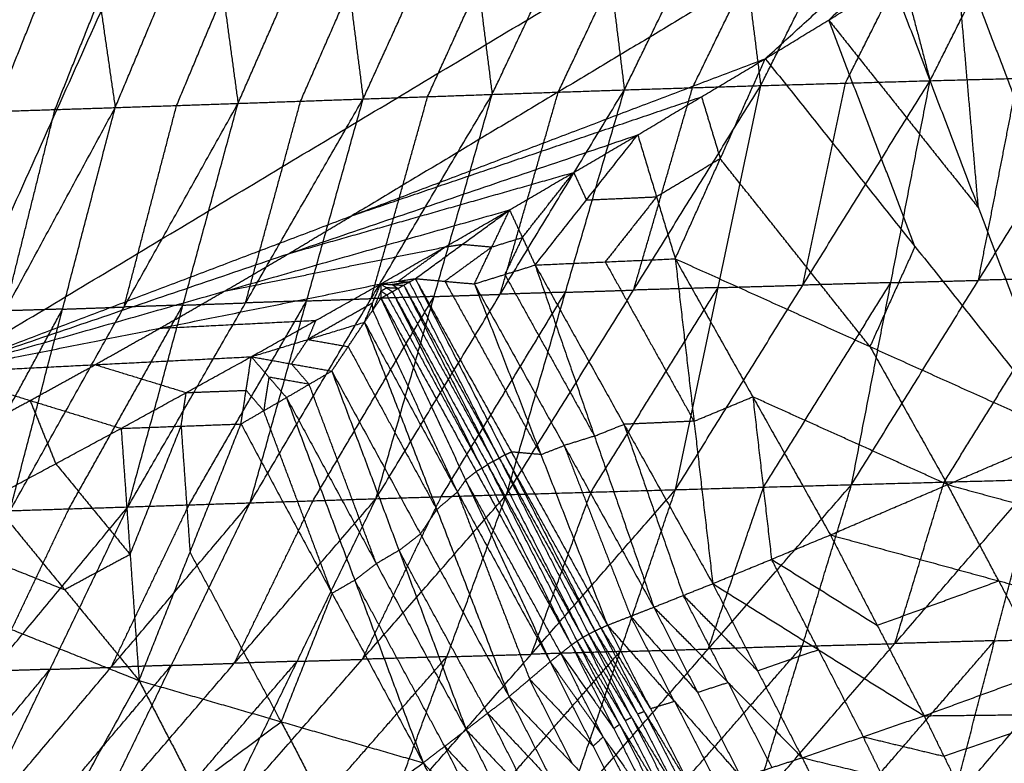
# Model space of a CAD drawing. Header units: millimetres. Extents: x -106 to 110, y -96 to 120.
# Tile 510 of 656: x 49.41 to 55.28, y -78.52 to -74.09. Entities that reach past the tile are written whole.
import ezdxf

# ---------------------------------------------------------------- set-up
doc = ezdxf.new("R2010")
doc.units = ezdxf.units.MM
doc.header["$MEASUREMENT"] = 0
doc.layers.add('Default', color=7, linetype='Continuous', true_color=0x000000)

msp = doc.modelspace()

# ---------------------------------------------------------------- linework, layer by layer
at = {"layer": 'Default'}
for points in [[(48.933, -76.1885, 12.0172), (51.3, -70.9145, 10.5669), (53.667, -65.6405, 9.1165)], [(48.933, -76.1885, 12.0172), (53.1394, -73.6673, 12.0172), (57.3458, -71.1461, 12.0172)], [(53.8575, -74.3189, 12.4242), (55.6016, -72.7325, 12.2207), (57.3458, -71.1461, 12.0172)], [(55.9796, -72.5022, 12.2207), (55.1076, -73.2954, 12.3225), (54.2355, -74.0886, 12.4242)], [(55.6016, -72.7325, 12.2207), (53.4984, -73.9931, 12.2207), (51.3953, -75.2537, 12.2207)], [(54.8397, -74.4499, 6.5558), (55.1748, -73.7845, 6.3743), (55.5098, -73.119, 6.1928)], [(53.0175, -74.5046, 6.0893), (53.3416, -73.8397, 5.9079), (53.6658, -73.1749, 5.7264)], [(53.6658, -73.1749, 5.7264), (53.748, -73.8269, 6.0114), (53.8302, -74.479, 6.2963)], [(53.8302, -74.479, 6.2963), (54.1642, -73.8137, 6.1158), (54.4981, -73.1483, 5.9353)], [(54.4981, -73.1483, 5.9353), (54.6689, -73.7991, 6.2455), (54.8397, -74.4499, 6.5558)], [(51.4606, -74.5587, 5.702), (51.7629, -73.895, 5.5191), (52.0652, -73.2313, 5.3361)], [(52.0652, -73.2313, 5.3361), (52.1473, -73.8814, 5.6137), (52.2294, -74.5315, 5.8913)], [(52.2294, -74.5315, 5.8913), (52.543, -73.8671, 5.709), (52.8567, -73.2028, 5.5268)], [(52.8567, -73.2028, 5.5268), (52.9371, -73.8537, 5.808), (53.0175, -74.5046, 6.0893)], [(49.9826, -74.6101, 5.3553), (50.2604, -73.9483, 5.1712), (50.5381, -73.2864, 4.987)], [(50.5381, -73.2864, 4.987), (50.6265, -73.9357, 5.2554), (50.7149, -74.5851, 5.5237)], [(50.7149, -74.5851, 5.5237), (51.0053, -73.9222, 5.3401), (51.2956, -73.2593, 5.1565)], [(51.2956, -73.2593, 5.1565), (51.3781, -73.909, 5.4293), (51.4606, -74.5587, 5.702)], [(49.2651, -74.6334, 5.1989), (49.5298, -73.9729, 5.0143), (49.7945, -73.3123, 4.8297)], [(49.7945, -73.3123, 4.8297), (49.8886, -73.9612, 5.0925), (49.9826, -74.6101, 5.3553)], [(54.9895, -73.6247, 12.4242), (55.2465, -74.2992, 12.6964), (55.5036, -74.9737, 12.9686)], [(55.1276, -75.2073, 12.9686), (55.0585, -74.416, 12.6964), (54.9895, -73.6247, 12.4242)], [(54.335, -74.4645, 6.426), (54.5019, -74.1318, 6.3358), (54.6689, -73.7991, 6.2455)], [(51.845, -74.5451, 5.7967), (51.9962, -74.2132, 5.7052), (52.1473, -73.8814, 5.6137)], [(52.6235, -74.518, 5.9903), (52.7803, -74.1859, 5.8992), (52.9371, -73.8537, 5.808)], [(53.4238, -74.4918, 6.1928), (53.5859, -74.1594, 6.1021), (53.748, -73.8269, 6.0114)], [(53.8575, -74.3189, 12.4242), (54.2355, -74.0886, 12.4242), (54.6135, -73.8583, 12.4242)], [(53.8575, -74.3189, 12.4242), (54.2355, -74.0886, 12.4242), (54.6135, -73.8583, 12.4242)], [(54.6135, -73.8583, 12.4242), (55.1276, -75.2073, 12.9686), (55.6417, -76.5563, 13.513)], [(50.3488, -74.5976, 5.4395), (50.4876, -74.2667, 5.3475), (50.6265, -73.9357, 5.2554)], [(51.0878, -74.5719, 5.6129), (51.2329, -74.2404, 5.5211), (51.3781, -73.909, 5.4293)], [(49.6239, -74.6218, 5.2771), (49.7562, -74.2915, 5.1848), (49.8886, -73.9612, 5.0925)], [(54.2355, -74.0886, 12.4242), (54.6815, -74.648, 12.6964), (55.1276, -75.2073, 12.9686)], [(54.7496, -75.4376, 12.9686), (54.4925, -74.7631, 12.6964), (54.2355, -74.0886, 12.4242)], [(48.933, -76.1885, 12.0172), (51.3953, -75.2537, 12.2207), (53.8575, -74.3189, 12.4242)], [(53.0974, -74.7728, 12.4242), (53.4774, -74.5458, 12.4242), (53.8575, -74.3189, 12.4242)], [(53.0974, -74.7728, 12.4242), (53.4774, -74.5458, 12.4242), (53.8575, -74.3189, 12.4242)], [(53.3208, -75.5108, 12.8021), (53.5891, -74.9149, 12.6132), (53.8575, -74.3189, 12.4242)], [(53.8575, -74.3189, 12.4242), (54.7496, -75.4376, 12.9686), (55.6417, -76.5563, 13.513)], [(53.3223, -76.8859, 7.6201), (54.081, -75.6679, 7.0879), (54.8397, -74.4499, 6.5558)], [(53.8302, -74.479, 6.2963), (54.335, -74.4645, 6.426), (54.8397, -74.4499, 6.5558)], [(54.081, -75.6679, 7.0879), (54.208, -75.0662, 6.757), (54.335, -74.4645, 6.426)], [(54.372, -76.8559, 7.8971), (55.128, -75.639, 7.3631), (55.8841, -74.4221, 6.8292)], [(54.372, -76.8559, 7.8971), (54.6058, -75.6529, 7.2264), (54.8397, -74.4499, 6.5558)], [(54.8397, -74.4499, 6.5558), (55.3619, -74.436, 6.6925), (55.8841, -74.4221, 6.8292)], [(55.128, -75.639, 7.3631), (55.245, -75.0375, 7.0278), (55.3619, -74.436, 6.6925)], [(51.5371, -76.9397, 7.158), (52.2773, -75.7222, 6.6237), (53.0175, -74.5046, 6.0893)], [(52.2294, -74.5315, 5.8913), (52.6235, -74.518, 5.9903), (53.0175, -74.5046, 6.0893)], [(52.2773, -75.7222, 6.6237), (52.4504, -75.1201, 6.307), (52.6235, -74.518, 5.9903)], [(52.3151, -76.9155, 7.3586), (53.0726, -75.6972, 6.8275), (53.8302, -74.479, 6.2963)], [(52.3151, -76.9155, 7.3586), (52.6663, -75.7101, 6.724), (53.0175, -74.5046, 6.0893)], [(53.0175, -74.5046, 6.0893), (53.4238, -74.4918, 6.1928), (53.8302, -74.479, 6.2963)], [(53.0726, -75.6972, 6.8275), (53.2482, -75.0945, 6.5101), (53.4238, -74.4918, 6.1928)], [(53.3223, -76.8859, 7.6201), (53.5762, -75.6824, 6.9582), (53.8302, -74.479, 6.2963)], [(49.3558, -77.0113, 6.614), (50.0353, -75.7982, 6.0688), (50.7149, -74.5851, 5.5237)], [(49.9826, -74.6101, 5.3553), (50.3488, -74.5976, 5.4395), (50.7149, -74.5851, 5.5237)], [(50.0586, -76.9886, 6.785), (50.7596, -75.7736, 6.2435), (51.4606, -74.5587, 5.702)], [(50.0586, -76.9886, 6.785), (50.3868, -75.7868, 6.1544), (50.7149, -74.5851, 5.5237)], [(50.7149, -74.5851, 5.5237), (51.0878, -74.5719, 5.6129), (51.4606, -74.5587, 5.702)], [(50.7596, -75.7736, 6.2435), (50.9237, -75.1728, 5.9282), (51.0878, -74.5719, 5.6129)], [(50.7869, -76.9644, 6.967), (51.5081, -75.7479, 6.4292), (52.2294, -74.5315, 5.8913)], [(50.7869, -76.9644, 6.967), (51.1237, -75.7615, 6.3345), (51.4606, -74.5587, 5.702)], [(51.3953, -75.2537, 12.2207), (52.4363, -74.8998, 12.3225), (53.4774, -74.5458, 12.4242)], [(51.4606, -74.5587, 5.702), (51.845, -74.5451, 5.7967), (52.2294, -74.5315, 5.8913)], [(51.5081, -75.7479, 6.4292), (51.6766, -75.1465, 6.1129), (51.845, -74.5451, 5.7967)], [(51.5371, -76.9397, 7.158), (51.8833, -75.7356, 6.5247), (52.2294, -74.5315, 5.8913)], [(53.4774, -74.5458, 12.4242), (53.5333, -74.7304, 12.5187), (53.5891, -74.9149, 12.6132)], [(48.6693, -77.0318, 6.4526), (49.326, -75.8209, 5.904), (49.9826, -74.6101, 5.3553)], [(49.2651, -74.6334, 5.1989), (49.6239, -74.6218, 5.2771), (49.9826, -74.6101, 5.3553)], [(49.326, -75.8209, 5.904), (49.4749, -75.2214, 5.5905), (49.6239, -74.6218, 5.2771)], [(49.3558, -77.0113, 6.614), (49.6692, -75.8107, 5.9846), (49.9826, -74.6101, 5.3553)], [(50.0353, -75.7982, 6.0688), (50.1921, -75.1979, 5.7542), (50.3488, -74.5976, 5.4395)], [(48.933, -76.1885, 12.0172), (51.0152, -75.4807, 12.2207), (53.0974, -74.7728, 12.4242)], [(52.3334, -75.22, 12.4242), (52.7154, -74.9964, 12.4242), (53.0974, -74.7728, 12.4242)], [(52.3334, -75.22, 12.4242), (52.7154, -74.9964, 12.4242), (53.0974, -74.7728, 12.4242)], [(52.4857, -75.5479, 12.6085), (52.7915, -75.1604, 12.5164), (53.0974, -74.7728, 12.4242)], [(53.0974, -74.7728, 12.4242), (53.2091, -75.1418, 12.6132), (53.3208, -75.5108, 12.8021)], [(53.5891, -74.9149, 12.6132), (53.3991, -75.0283, 12.6132), (53.2091, -75.1418, 12.6132)], [(54.4812, -76.0336, 13.1576), (54.0352, -75.4742, 12.8854), (53.5891, -74.9149, 12.6132)], [(51.0152, -75.4807, 12.2207), (51.8653, -75.2385, 12.3225), (52.7154, -74.9964, 12.4242)], [(52.4095, -75.384, 12.5164), (52.5624, -75.1902, 12.4703), (52.7154, -74.9964, 12.4242)], [(52.7154, -74.9964, 12.4242), (52.7535, -75.0784, 12.4703), (52.7915, -75.1604, 12.5164)], [(52.7915, -75.1604, 12.5164), (53.0003, -75.1511, 12.5648), (53.2091, -75.1418, 12.6132)], [(53.2091, -75.1418, 12.6132), (53.0562, -75.3356, 12.6592), (52.9032, -75.5294, 12.7053)], [(48.933, -76.1885, 12.0172), (50.6332, -75.7043, 12.2207), (52.3334, -75.22, 12.4242)], [(51.5654, -75.6605, 12.4242), (51.9494, -75.4403, 12.4242), (52.3334, -75.22, 12.4242)], [(51.5654, -75.6605, 12.4242), (51.9494, -75.4403, 12.4242), (52.3334, -75.22, 12.4242)], [(51.7715, -75.6292, 12.4625), (52.0524, -75.4246, 12.4434), (52.3334, -75.22, 12.4242)], [(52.1235, -75.6604, 12.5659), (52.2284, -75.4402, 12.4951), (52.3334, -75.22, 12.4242)], [(52.3334, -75.22, 12.4242), (52.4095, -75.384, 12.5164), (52.4857, -75.5479, 12.6085)], [(51.0152, -75.4807, 12.2207), (51.2052, -75.3672, 12.2207), (51.3953, -75.2537, 12.2207)], [(52.2284, -75.4402, 12.4951), (52.319, -75.4121, 12.5057), (52.4095, -75.384, 12.5164)], [(52.4095, -75.384, 12.5164), (52.357, -75.4941, 12.5518), (52.3046, -75.6042, 12.5872)], [(50.6332, -75.7043, 12.2207), (51.2913, -75.5723, 12.3225), (51.9494, -75.4403, 12.4242)], [(51.6685, -75.6449, 12.4434), (51.8089, -75.5426, 12.4338), (51.9494, -75.4403, 12.4242)], [(52.2284, -75.4402, 12.4951), (52.088, -75.5425, 12.5047), (51.9475, -75.6448, 12.5142)], [(51.9494, -75.4403, 12.4242), (52.0009, -75.4324, 12.4338), (52.0524, -75.4246, 12.4434)], [(52.0524, -75.4246, 12.4434), (52.1404, -75.4324, 12.4692), (52.2284, -75.4402, 12.4951)], [(54.7496, -75.4376, 12.9686), (54.6154, -75.7356, 13.0631), (54.4812, -76.0336, 13.1576)], [(50.6332, -75.7043, 12.2207), (50.8242, -75.5925, 12.2207), (51.0152, -75.4807, 12.2207)], [(52.4857, -75.5479, 12.6085), (52.9032, -75.5294, 12.7053), (53.3208, -75.5108, 12.8021)], [(53.3208, -75.5108, 12.8021), (53.4325, -76.4783, 13.1335), (53.5442, -77.4457, 13.4649)], [(53.3208, -75.5108, 12.8021), (53.783, -76.3332, 13.1401), (54.2452, -77.1556, 13.4781)], [(53.3208, -75.5108, 12.8021), (54.4812, -76.0336, 13.1576), (55.6417, -76.5563, 13.513)], [(52.1235, -75.6604, 12.5659), (52.3046, -75.6042, 12.5872), (52.4857, -75.5479, 12.6085)], [(52.4857, -75.5479, 12.6085), (52.8393, -76.567, 13.0339), (53.1929, -77.5861, 13.4592)], [(52.4857, -75.5479, 12.6085), (53.0149, -76.4968, 13.0367), (53.5442, -77.4457, 13.4649)], [(52.9032, -75.5294, 12.7053), (53.1679, -76.0038, 12.9194), (53.4325, -76.4783, 13.1335)], [(51.5654, -75.6605, 12.4242), (51.6685, -75.6449, 12.4434), (51.7715, -75.6292, 12.4625)], [(51.7023, -75.6684, 12.4624), (51.7369, -75.6488, 12.4625), (51.7715, -75.6292, 12.4625)], [(51.7715, -75.6292, 12.4625), (51.9475, -75.6448, 12.5142), (52.1235, -75.6604, 12.5659)], [(51.7715, -75.6292, 12.4625), (52.3064, -76.6783, 12.959), (52.8413, -77.7273, 13.4555)], [(51.7715, -75.6292, 12.4625), (52.3439, -76.6614, 12.9593), (52.9163, -77.6936, 13.4561)], [(52.3046, -75.6042, 12.5872), (52.5719, -76.0856, 12.8105), (52.8393, -76.567, 13.0339)], [(54.6058, -75.6529, 7.2264), (54.8669, -75.6459, 7.2948), (55.128, -75.639, 7.3631)], [(54.9234, -76.8406, 8.0466), (55.3015, -76.2321, 7.7796), (55.6795, -75.6237, 7.5126)], [(55.6795, -75.6237, 7.5126), (55.4038, -75.6313, 7.4379), (55.128, -75.639, 7.3631)], [(48.933, -76.1885, 12.0172), (50.2492, -75.9245, 12.2207), (51.5654, -75.6605, 12.4242)], [(50.7937, -76.0942, 12.4242), (51.1796, -75.8774, 12.4242), (51.5654, -75.6605, 12.4242)], [(50.7937, -76.0942, 12.4242), (51.1796, -75.8774, 12.4242), (51.5654, -75.6605, 12.4242)], [(51.4685, -75.8886, 12.5014), (51.517, -75.7745, 12.4628), (51.5654, -75.6605, 12.4242)], [(51.5654, -75.6605, 12.4242), (51.5661, -75.703, 12.4433), (51.5668, -75.7455, 12.4624)], [(51.5654, -75.6605, 12.4242), (51.6, -75.6837, 12.4433), (51.6345, -75.7069, 12.4624)], [(51.5654, -75.6605, 12.4242), (51.6339, -75.6645, 12.4433), (51.7023, -75.6684, 12.4624)], [(51.5661, -75.703, 12.4433), (51.583, -75.6933, 12.4433), (51.6, -75.6837, 12.4433)], [(51.6684, -75.6876, 12.4624), (51.6342, -75.6857, 12.4528), (51.6, -75.6837, 12.4433)], [(51.7369, -75.6488, 12.4625), (51.6854, -75.6566, 12.4529), (51.6339, -75.6645, 12.4433)], [(51.6339, -75.6645, 12.4433), (51.6511, -75.676, 12.4529), (51.6684, -75.6876, 12.4624)], [(51.6345, -75.7069, 12.4624), (51.6684, -75.6876, 12.4624), (51.7023, -75.6684, 12.4624)], [(51.6684, -75.6876, 12.4624), (51.9521, -76.2024, 12.7105), (52.2358, -76.7171, 12.9585)], [(51.6685, -75.6449, 12.4434), (51.7027, -75.6468, 12.4529), (51.7369, -75.6488, 12.4625)], [(51.7023, -75.6684, 12.4624), (52.2358, -76.7171, 12.9585), (52.7694, -77.7657, 13.4547)], [(51.7023, -75.6684, 12.4624), (52.2718, -76.6979, 12.9589), (52.8413, -77.7273, 13.4555)], [(52.2718, -76.6979, 12.9589), (52.0044, -76.1733, 12.7107), (51.7369, -75.6488, 12.4625)], [(51.9475, -75.6448, 12.5142), (52.2337, -76.1609, 12.7626), (52.5199, -76.677, 13.011)], [(52.1235, -75.6604, 12.5659), (52.5199, -76.677, 13.011), (52.9163, -77.6936, 13.4561)], [(52.1235, -75.6604, 12.5659), (52.6582, -76.6232, 13.0126), (53.1929, -77.5861, 13.4592)], [(52.6663, -75.7101, 6.724), (52.8695, -75.7037, 6.7757), (53.0726, -75.6972, 6.8275)], [(52.8187, -76.9007, 7.4893), (53.1975, -76.2916, 7.2238), (53.5762, -75.6824, 6.9582)], [(53.5762, -75.6824, 6.9582), (53.3244, -75.6898, 6.8928), (53.0726, -75.6972, 6.8275)], [(53.5762, -75.6824, 6.9582), (53.8286, -75.6752, 7.0231), (54.081, -75.6679, 7.0879)], [(53.8471, -76.8709, 7.7586), (54.2265, -76.2619, 7.4925), (54.6058, -75.6529, 7.2264)], [(54.6058, -75.6529, 7.2264), (54.3434, -75.6604, 7.1572), (54.081, -75.6679, 7.0879)], [(50.2492, -75.9245, 12.2207), (50.4412, -75.8144, 12.2207), (50.6332, -75.7043, 12.2207)], [(50.4227, -76.9765, 6.876), (50.7732, -76.369, 6.6053), (51.1237, -75.7615, 6.3345)], [(51.1237, -75.7615, 6.3345), (50.9417, -75.7676, 6.289), (50.7596, -75.7736, 6.2435)], [(51.1237, -75.7615, 6.3345), (51.3159, -75.7547, 6.3819), (51.5081, -75.7479, 6.4292)], [(51.162, -76.952, 7.0625), (51.5226, -76.3438, 6.7936), (51.8833, -75.7356, 6.5247)], [(51.4685, -75.8886, 12.5014), (51.5176, -75.817, 12.4819), (51.5668, -75.7455, 12.4624)], [(51.8833, -75.7356, 6.5247), (51.6957, -75.7417, 6.4769), (51.5081, -75.7479, 6.4292)], [(51.5661, -75.703, 12.4433), (51.5419, -75.76, 12.4626), (51.5176, -75.817, 12.4819)], [(51.6007, -75.7262, 12.4624), (51.5834, -75.7146, 12.4529), (51.5661, -75.703, 12.4433)], [(51.5668, -75.7455, 12.4624), (51.6007, -75.7262, 12.4624), (51.6345, -75.7069, 12.4624)], [(51.5668, -75.7455, 12.4624), (52.0711, -76.8283, 12.9585), (52.5755, -77.911, 13.4545)], [(51.5668, -75.7455, 12.4624), (52.1342, -76.7781, 12.9582), (52.7017, -77.8107, 13.4539)], [(51.6007, -75.7262, 12.4624), (51.8844, -76.2425, 12.7103), (52.1681, -76.7588, 12.9582)], [(51.6345, -75.7069, 12.4624), (52.1681, -76.7588, 12.9582), (52.7017, -77.8107, 13.4539)], [(51.6345, -75.7069, 12.4624), (52.2019, -76.7363, 12.9585), (52.7694, -77.7657, 13.4547)], [(51.8833, -75.7356, 6.5247), (52.0803, -75.7289, 6.5742), (52.2773, -75.7222, 6.6237)], [(51.9261, -76.9276, 7.2583), (52.2962, -76.3188, 6.9911), (52.6663, -75.7101, 6.724)], [(52.6663, -75.7101, 6.724), (52.4718, -75.7161, 6.6738), (52.2773, -75.7222, 6.6237)], [(49.0125, -77.0216, 6.5333), (49.3409, -76.4161, 6.259), (49.6692, -75.8107, 5.9846)], [(49.6692, -75.8107, 5.9846), (49.4976, -75.8158, 5.9443), (49.326, -75.8209, 5.904)], [(49.6692, -75.8107, 5.9846), (49.8523, -75.8044, 6.0267), (50.0353, -75.7982, 6.0688)], [(49.7072, -77, 6.6995), (50.047, -76.3934, 6.4269), (50.3868, -75.7868, 6.1544)], [(50.3868, -75.7868, 6.1544), (50.2111, -75.7925, 6.1116), (50.0353, -75.7982, 6.0688)], [(50.3868, -75.7868, 6.1544), (50.5732, -75.7802, 6.199), (50.7596, -75.7736, 6.2435)], [(51.517, -75.7745, 12.4628), (51.324, -75.883, 12.4628), (51.1311, -75.9914, 12.4628)], [(51.5176, -75.817, 12.4819), (51.5173, -75.7958, 12.4724), (51.517, -75.7745, 12.4628)], [(52.022, -76.8998, 12.978), (51.7698, -76.3584, 12.7299), (51.5176, -75.817, 12.4819)], [(50.2492, -75.9245, 12.2207), (50.7144, -75.9009, 12.3225), (51.1796, -75.8774, 12.4242)], [(51.1311, -75.9914, 12.4628), (51.1553, -75.9344, 12.4435), (51.1796, -75.8774, 12.4242)], [(49.8634, -76.1414, 12.2207), (50.0563, -76.0329, 12.2207), (50.2492, -75.9245, 12.2207)], [(50.7937, -76.0942, 12.4242), (51.1311, -75.9914, 12.4628), (51.4685, -75.8886, 12.5014)], [(51.2736, -76.1795, 12.5822), (51.3711, -76.034, 12.5418), (51.4685, -75.8886, 12.5014)], [(51.4685, -75.8886, 12.5014), (51.8994, -77.0038, 12.981), (52.3303, -78.1191, 13.4606)], [(51.4685, -75.8886, 12.5014), (52.022, -76.8998, 12.978), (52.5755, -77.911, 13.4545)], [(51.0337, -76.1369, 12.5032), (51.0824, -76.0641, 12.483), (51.1311, -75.9914, 12.4628)], [(51.1311, -75.9914, 12.4628), (51.2511, -76.0127, 12.5023), (51.3711, -76.034, 12.5418)], [(51.3711, -76.034, 12.5418), (51.6352, -76.5189, 12.7614), (51.8994, -77.0038, 12.981)], [(54.4812, -76.0336, 13.1576), (54.7123, -76.4447, 13.3266), (54.9434, -76.8559, 13.4956)], [(48.933, -76.1885, 12.0172), (49.8634, -76.1414, 12.2207), (50.7937, -76.0942, 12.4242)], [(50.0181, -76.5211, 12.4242), (50.4059, -76.3077, 12.4242), (50.7937, -76.0942, 12.4242)], [(50.0181, -76.5211, 12.4242), (50.4059, -76.3077, 12.4242), (50.7937, -76.0942, 12.4242)], [(50.7325, -76.4945, 12.5883), (50.7631, -76.2944, 12.5062), (50.7937, -76.0942, 12.4242)], [(50.7937, -76.0942, 12.4242), (50.8985, -76.2158, 12.5047), (51.0034, -76.3374, 12.5852)], [(50.7937, -76.0942, 12.4242), (51.0337, -76.1369, 12.5032), (51.2736, -76.1795, 12.5822)], [(49.4756, -76.3548, 12.2207), (49.6695, -76.2481, 12.2207), (49.8634, -76.1414, 12.2207)], [(49.8634, -76.1414, 12.2207), (50.1346, -76.2245, 12.3225), (50.4059, -76.3077, 12.4242)], [(51.0337, -76.1369, 12.5032), (51.0861, -76.1977, 12.5435), (51.1385, -76.2585, 12.5837)], [(48.933, -76.1885, 12.0172), (49.4756, -76.3548, 12.2207), (50.0181, -76.5211, 12.4242)], [(50.8985, -76.2158, 12.5047), (50.8832, -76.3159, 12.5457), (50.8679, -76.416, 12.5867)], [(51.1385, -76.2585, 12.5837), (51.0185, -76.2371, 12.5442), (50.8985, -76.2158, 12.5047)], [(51.0034, -76.3374, 12.5852), (51.1385, -76.2585, 12.5837), (51.2736, -76.1795, 12.5822)], [(51.2736, -76.1795, 12.5822), (51.6743, -77.2479, 13.025), (52.075, -78.3163, 13.4677)], [(51.2736, -76.1795, 12.5822), (51.802, -77.1493, 13.0214), (52.3303, -78.1191, 13.4606)], [(51.5392, -77.3269, 13.0265), (51.3388, -76.7927, 12.8051), (51.1385, -76.2585, 12.5837)], [(50.3753, -76.5078, 12.5062), (50.3906, -76.4078, 12.4652), (50.4059, -76.3077, 12.4242)], [(50.4059, -76.3077, 12.4242), (50.5845, -76.301, 12.4652), (50.7631, -76.2944, 12.5062)], [(50.7325, -76.4945, 12.5883), (50.8679, -76.416, 12.5867), (51.0034, -76.3374, 12.5852)], [(50.8679, -76.416, 12.5867), (50.8155, -76.3552, 12.5465), (50.7631, -76.2944, 12.5062)], [(51.0034, -76.3374, 12.5852), (51.4108, -77.4252, 13.0301), (51.8182, -78.5129, 13.4749)], [(51.0034, -76.3374, 12.5852), (51.5392, -77.3269, 13.0265), (52.075, -78.3163, 13.4677)], [(53.4325, -76.4783, 13.1335), (53.6078, -76.4057, 13.1368), (53.783, -76.3332, 13.1401)], [(53.783, -76.3332, 13.1401), (53.8388, -76.8169, 13.3058), (53.8947, -77.3006, 13.4715)], [(54.9434, -76.8559, 13.4956), (54.3632, -76.5946, 13.3178), (53.783, -76.3332, 13.1401)], [(49.0859, -76.5649, 12.2207), (49.2808, -76.4599, 12.2207), (49.4756, -76.3548, 12.2207)], [(49.4756, -76.3548, 12.2207), (49.552, -76.543, 12.3225), (49.6285, -76.7312, 12.4242)], [(51.2753, -77.5037, 13.0316), (51.0716, -76.9598, 12.8092), (50.8679, -76.416, 12.5867)], [(49.2388, -76.9412, 12.4242), (49.6285, -76.7312, 12.4242), (50.0181, -76.5211, 12.4242)], [(49.2388, -76.9412, 12.4242), (49.6285, -76.7312, 12.4242), (50.0181, -76.5211, 12.4242)], [(50.0181, -76.5211, 12.4242), (50.3753, -76.5078, 12.5062), (50.7325, -76.4945, 12.5883)], [(50.0181, -76.5211, 12.4242), (50.0717, -77.2722, 12.7542), (50.1252, -78.0232, 13.0842)], [(50.0717, -77.2722, 12.7542), (50.2235, -76.89, 12.6302), (50.3753, -76.5078, 12.5062)], [(50.1252, -78.0232, 13.0842), (50.4288, -77.2589, 12.8362), (50.7325, -76.4945, 12.5883)], [(50.3753, -76.5078, 12.5062), (50.4021, -76.8833, 12.6712), (50.4288, -77.2589, 12.8362)], [(50.7325, -76.4945, 12.5883), (51.2753, -77.5037, 13.0316), (51.8182, -78.5129, 13.4749)], [(52.8393, -76.567, 13.0339), (52.9271, -76.5319, 13.0353), (53.0149, -76.4968, 13.0367)], [(53.4325, -76.4783, 13.1335), (53.2237, -76.4875, 13.0851), (53.0149, -76.4968, 13.0367)], [(53.0149, -76.4968, 13.0367), (53.1918, -77.0063, 13.2494), (53.3686, -77.5159, 13.462)], [(52.8393, -76.567, 13.0339), (52.7488, -76.5951, 13.0232), (52.6582, -76.6232, 13.0126)], [(54.2452, -77.1556, 13.4781), (54.9434, -76.8559, 13.4956), (55.6417, -76.5563, 13.513)], [(52.5199, -76.677, 13.011), (52.589, -76.6501, 13.0118), (52.6582, -76.6232, 13.0126)], [(52.6582, -76.6232, 13.0126), (52.8564, -77.1315, 13.2351), (53.0546, -77.6398, 13.4577)], [(52.2358, -76.7171, 12.9585), (52.2538, -76.7075, 12.9587), (52.2718, -76.6979, 12.9589)], [(52.3064, -76.6783, 12.959), (52.2891, -76.6881, 12.959), (52.2718, -76.6979, 12.9589)], [(52.2718, -76.6979, 12.9589), (52.5386, -77.2222, 13.207), (52.8053, -77.7465, 13.4551)], [(52.3064, -76.6783, 12.959), (52.3251, -76.6698, 12.9592), (52.3439, -76.6614, 12.9593)], [(52.8788, -77.7104, 13.4558), (52.5926, -77.1944, 13.2074), (52.3064, -76.6783, 12.959)], [(52.5199, -76.677, 13.011), (52.4319, -76.6692, 12.9852), (52.3439, -76.6614, 12.9593)], [(49.6285, -76.7312, 12.4242), (49.8501, -77.0017, 12.5892), (50.0717, -77.2722, 12.7542)], [(52.1681, -76.7588, 12.9582), (52.1512, -76.7685, 12.9582), (52.1342, -76.7781, 12.9582)], [(52.1681, -76.7588, 12.9582), (52.185, -76.7476, 12.9583), (52.2019, -76.7363, 12.9585)], [(52.2358, -76.7171, 12.9585), (52.2189, -76.7267, 12.9585), (52.2019, -76.7363, 12.9585)], [(52.2019, -76.7363, 12.9585), (52.4687, -77.2623, 13.2064), (52.7355, -77.7882, 13.4543)], [(52.0711, -76.8283, 12.9585), (52.1027, -76.8032, 12.9583), (52.1342, -76.7781, 12.9582)], [(54.974, -78.746, 10.1891), (55.8039, -77.7702, 9.3553), (56.6337, -76.7943, 8.5215)], [(52.0711, -76.8283, 12.9585), (52.0466, -76.864, 12.9682), (52.022, -76.8998, 12.978)], [(52.6386, -77.8609, 13.4542), (52.3549, -77.3446, 13.2063), (52.0711, -76.8283, 12.9585)], [(52.6626, -78.8145, 9.5541), (53.5173, -77.8352, 8.7256), (54.372, -76.8559, 7.8971)], [(53.3223, -76.8859, 7.6201), (53.8471, -76.8709, 7.7586), (54.372, -76.8559, 7.8971)], [(53.5173, -77.8352, 8.7256), (53.6822, -77.353, 8.2421), (53.8471, -76.8709, 7.7586)], [(53.7842, -78.7806, 9.8572), (54.6295, -77.8029, 9.0266), (55.4749, -76.8253, 8.1961)], [(53.7842, -78.7806, 9.8572), (54.0781, -77.8182, 8.8771), (54.372, -76.8559, 7.8971)], [(54.372, -76.8559, 7.8971), (54.9234, -76.8406, 8.0466), (55.4749, -76.8253, 8.1961)], [(54.6295, -77.8029, 9.0266), (54.7765, -77.3217, 8.5366), (54.9234, -76.8406, 8.0466)], [(54.9434, -76.8559, 13.4956), (55.4454, -76.9928, 13.5082), (55.9474, -77.1296, 13.5209)], [(55.2492, -77.4293, 13.5035), (55.0963, -77.1426, 13.4995), (54.9434, -76.8559, 13.4956)], [(54.974, -78.746, 10.1891), (55.2244, -77.7857, 9.1926), (55.4749, -76.8253, 8.1961)], [(50.5972, -78.8776, 9.0157), (51.4561, -77.8965, 8.1871), (52.3151, -76.9155, 7.3586)], [(51.4561, -77.8965, 8.1871), (51.6911, -77.4121, 7.7227), (51.9261, -76.9276, 7.2583)], [(51.5371, -76.9397, 7.158), (51.9261, -76.9276, 7.2583), (52.3151, -76.9155, 7.3586)], [(51.6041, -78.8469, 9.2757), (52.4632, -77.8664, 8.4479), (53.3223, -76.8859, 7.6201)], [(51.6041, -78.8469, 9.2757), (51.9596, -77.8812, 8.3171), (52.3151, -76.9155, 7.3586)], [(51.8994, -77.0038, 12.981), (51.9607, -76.9518, 12.9795), (52.022, -76.8998, 12.978)], [(52.022, -76.8998, 12.978), (52.2374, -77.4574, 13.2177), (52.4529, -78.0151, 13.4575)], [(52.3151, -76.9155, 7.3586), (52.8187, -76.9007, 7.4893), (53.3223, -76.8859, 7.6201)], [(52.4632, -77.8664, 8.4479), (52.6409, -77.3835, 7.9686), (52.8187, -76.9007, 7.4893)], [(52.6626, -78.8145, 9.5541), (52.9924, -77.8502, 8.5871), (53.3223, -76.8859, 7.6201)], [(48.4365, -78.9461, 8.4739), (49.2475, -77.9673, 7.6295), (50.0586, -76.9886, 6.785)], [(49.1302, -78.9238, 8.6446), (49.9585, -77.9441, 7.8058), (50.7869, -76.9644, 6.967)], [(49.1302, -78.9238, 8.6446), (49.5944, -77.9562, 7.7148), (50.0586, -76.9886, 6.785)], [(49.2388, -76.9412, 12.4242), (49.682, -77.4822, 12.7542), (50.1252, -78.0232, 13.0842)], [(49.3558, -77.0113, 6.614), (49.7072, -77, 6.6995), (50.0586, -76.9886, 6.785)], [(49.8483, -78.9008, 8.8248), (50.6927, -77.9202, 7.9914), (51.5371, -76.9397, 7.158)], [(49.8483, -78.9008, 8.8248), (50.3176, -77.9326, 7.8959), (50.7869, -76.9644, 6.967)], [(49.9585, -77.9441, 7.8058), (50.1906, -77.4603, 7.3409), (50.4227, -76.9765, 6.876)], [(50.0586, -76.9886, 6.785), (50.4227, -76.9765, 6.876), (50.7869, -76.9644, 6.967)], [(50.5972, -78.8776, 9.0157), (51.0672, -77.9086, 8.0869), (51.5371, -76.9397, 7.158)], [(50.6927, -77.9202, 7.9914), (50.9274, -77.4361, 7.527), (51.162, -76.952, 7.0625)], [(50.7869, -76.9644, 6.967), (51.162, -76.952, 7.0625), (51.5371, -76.9397, 7.158)], [(49.2475, -77.9673, 7.6295), (49.4774, -77.4837, 7.1645), (49.7072, -77, 6.6995)], [(51.8994, -77.0038, 12.981), (51.8507, -77.0766, 13.0012), (51.802, -77.1493, 13.0214)], [(48.8474, -77.1478, 12.4242), (49.2647, -77.315, 12.5892), (49.682, -77.4822, 12.7542)], [(51.6743, -77.2479, 13.025), (51.7381, -77.1986, 13.0232), (51.802, -77.1493, 13.0214)], [(53.5442, -77.4457, 13.4649), (53.8947, -77.3006, 13.4715), (54.2452, -77.1556, 13.4781)], [(54.2452, -77.1556, 13.4781), (54.5245, -77.6942, 13.5243), (54.8038, -78.2327, 13.5706)], [(54.2452, -77.1556, 13.4781), (55.2492, -77.4293, 13.5035), (56.2532, -77.7029, 13.5289)], [(50.0717, -77.2722, 12.7542), (49.8769, -77.3772, 12.7542), (49.682, -77.4822, 12.7542)], [(50.9717, -78.2681, 13.2795), (50.7003, -77.7635, 13.0579), (50.4288, -77.2589, 12.8362)], [(51.6743, -77.2479, 13.025), (51.6067, -77.2874, 13.0257), (51.5392, -77.3269, 13.0265)], [(52.2026, -78.2177, 13.4641), (51.9385, -77.7328, 13.2446), (51.6743, -77.2479, 13.025)], [(51.4108, -77.4252, 13.0301), (51.475, -77.376, 13.0283), (51.5392, -77.3269, 13.0265)], [(53.8947, -77.3006, 13.4715), (54.2096, -77.4974, 13.4979), (54.5245, -77.6942, 13.5243)], [(54.174, -77.8392, 13.5177), (54.0343, -77.5699, 13.4946), (53.8947, -77.3006, 13.4715)], [(48.4559, -77.3545, 12.4242), (49.2906, -77.6888, 12.7542), (50.1252, -78.0232, 13.0842)], [(51.4108, -77.4252, 13.0301), (51.3431, -77.4644, 13.0308), (51.2753, -77.5037, 13.0316)], [(51.9466, -78.4146, 13.4713), (51.6787, -77.9199, 13.2507), (51.4108, -77.4252, 13.0301)], [(53.1929, -77.5861, 13.4592), (53.3686, -77.5159, 13.462), (53.5442, -77.4457, 13.4649)], [(53.5442, -77.4457, 13.4649), (53.8108, -77.9642, 13.5331), (54.0774, -78.4826, 13.6013)], [(53.5442, -77.4457, 13.4649), (54.174, -77.8392, 13.5177), (54.8038, -78.2327, 13.5706)], [(54.5245, -77.6942, 13.5243), (54.8868, -77.5617, 13.5139), (55.2492, -77.4293, 13.5035)], [(55.2492, -77.4293, 13.5035), (55.3888, -77.6986, 13.5266), (55.5285, -77.9678, 13.5497)], [(51.2753, -77.5037, 13.0316), (51.1235, -77.8859, 13.1556), (50.9717, -78.2681, 13.2795)], [(53.3686, -77.5159, 13.462), (53.5897, -77.74, 13.4976), (53.8108, -77.9642, 13.5331)], [(53.6352, -78.0344, 13.5303), (53.5019, -77.7751, 13.4962), (53.3686, -77.5159, 13.462)], [(52.9163, -77.6936, 13.4561), (53.0546, -77.6398, 13.4577), (53.1929, -77.5861, 13.4592)], [(53.1929, -77.5861, 13.4592), (53.4537, -78.0929, 13.5398), (53.7145, -78.5997, 13.6204)], [(53.1929, -77.5861, 13.4592), (53.6352, -78.0344, 13.5303), (54.0774, -78.4826, 13.6013)], [(52.8413, -77.7273, 13.4555), (52.8788, -77.7104, 13.4558), (52.9163, -77.6936, 13.4561)], [(52.9163, -77.6936, 13.4561), (53.1724, -78.1902, 13.5477), (53.4286, -78.6867, 13.6392)], [(52.9163, -77.6936, 13.4561), (53.3154, -78.1466, 13.5383), (53.7145, -78.5997, 13.6204)], [(53.0546, -77.6398, 13.4577), (53.2542, -77.8663, 13.4987), (53.4537, -78.0929, 13.5398)], [(53.3154, -78.1466, 13.5383), (53.185, -77.8932, 13.498), (53.0546, -77.6398, 13.4577)], [(52.7694, -77.7657, 13.4547), (52.8053, -77.7465, 13.4551), (52.8413, -77.7273, 13.4555)], [(52.8053, -77.7465, 13.4551), (52.9506, -77.9846, 13.502), (53.0958, -78.2226, 13.5489)], [(53.0599, -78.2418, 13.5485), (52.9326, -77.9942, 13.5018), (52.8053, -77.7465, 13.4551)], [(52.8413, -77.7273, 13.4555), (53.0958, -78.2226, 13.5489), (53.3504, -78.7179, 13.6423)], [(52.8413, -77.7273, 13.4555), (53.1349, -78.207, 13.5473), (53.4286, -78.6867, 13.6392)], [(52.8788, -77.7104, 13.4558), (53.0256, -77.9503, 13.5017), (53.1724, -78.1902, 13.5477)], [(53.1349, -78.207, 13.5473), (53.0069, -77.9587, 13.5016), (52.8788, -77.7104, 13.4558)], [(54.8038, -78.2327, 13.5706), (55.5285, -77.9678, 13.5497), (56.2532, -77.7029, 13.5289)], [(52.5755, -77.911, 13.4545), (52.6386, -77.8609, 13.4542), (52.7017, -77.8107, 13.4539)], [(52.7017, -77.8107, 13.4539), (52.7355, -77.7882, 13.4543), (52.7694, -77.7657, 13.4547)], [(52.7017, -77.8107, 13.4539), (52.9542, -78.3087, 13.5454), (53.2066, -78.8066, 13.6368)], [(52.7017, -77.8107, 13.4539), (52.9884, -78.2841, 13.5478), (53.2751, -78.7574, 13.6417)], [(52.7355, -77.7882, 13.4543), (52.8789, -78.0249, 13.5012), (53.0222, -78.2616, 13.5482)], [(52.9884, -78.2841, 13.5478), (52.862, -78.0361, 13.5011), (52.7355, -77.7882, 13.4543)], [(52.7694, -77.7657, 13.4547), (53.0222, -78.2616, 13.5482), (53.2751, -78.7574, 13.6417)], [(52.7694, -77.7657, 13.4547), (53.0599, -78.2418, 13.5485), (53.3504, -78.7179, 13.6423)], [(54.0781, -77.8182, 8.8771), (54.3538, -77.8106, 8.9519), (54.6295, -77.8029, 9.0266)], [(54.3791, -78.7633, 10.0231), (54.8018, -78.2745, 9.6078), (55.2244, -77.7857, 9.1926)], [(55.2244, -77.7857, 9.1926), (54.927, -77.7943, 9.1096), (54.6295, -77.8029, 9.0266)], [(55.2244, -77.7857, 9.1926), (55.5142, -77.7779, 9.2739), (55.8039, -77.7702, 9.3553)], [(51.9596, -77.8812, 8.3171), (52.2114, -77.8738, 8.3825), (52.4632, -77.8664, 8.4479)], [(52.1334, -78.8307, 9.4149), (52.5629, -78.3404, 9.001), (52.9924, -77.8502, 8.5871)], [(52.9924, -77.8502, 8.5871), (52.7278, -77.8583, 8.5175), (52.4632, -77.8664, 8.4479)], [(52.6386, -77.8609, 13.4542), (52.7964, -78.0848, 13.4998), (52.9542, -78.3087, 13.5454)], [(52.8911, -78.3588, 13.5456), (52.7648, -78.1099, 13.4999), (52.6386, -77.8609, 13.4542)], [(52.9924, -77.8502, 8.5871), (53.2548, -77.8427, 8.6563), (53.5173, -77.8352, 8.7256)], [(53.2234, -78.7975, 9.7056), (53.6507, -78.3079, 9.2914), (54.0781, -77.8182, 8.8771)], [(54.0781, -77.8182, 8.8771), (53.7977, -77.8267, 8.8014), (53.5173, -77.8352, 8.7256)], [(53.8108, -77.9642, 13.5331), (53.9924, -77.9017, 13.5254), (54.174, -77.8392, 13.5177)], [(54.174, -77.8392, 13.5177), (54.3073, -78.0985, 13.5518), (54.4406, -78.3577, 13.586)], [(49.4892, -78.9123, 8.7347), (49.9034, -78.4224, 8.3153), (50.3176, -77.9326, 7.8959)], [(50.3176, -77.9326, 7.8959), (50.1381, -77.9383, 7.8509), (49.9585, -77.9441, 7.8058)], [(50.2227, -78.8892, 8.9203), (50.6449, -78.3989, 8.5036), (51.0672, -77.9086, 8.0869)], [(50.3176, -77.9326, 7.8959), (50.5051, -77.9264, 7.9437), (50.6927, -77.9202, 7.9914)], [(51.0672, -77.9086, 8.0869), (50.8799, -77.9144, 8.0391), (50.6927, -77.9202, 7.9914)], [(51.0672, -77.9086, 8.0869), (51.2616, -77.9026, 8.137), (51.4561, -77.8965, 8.1871)], [(51.1007, -78.8622, 9.1457), (51.5301, -78.3717, 8.7314), (51.9596, -77.8812, 8.3171)], [(51.9596, -77.8812, 8.3171), (51.7079, -77.8889, 8.2521), (51.4561, -77.8965, 8.1871)], [(52.3303, -78.1191, 13.4606), (52.4529, -78.0151, 13.4575), (52.5755, -77.911, 13.4545)], [(52.5755, -77.911, 13.4545), (52.8307, -78.4148, 13.5389), (53.0859, -78.9185, 13.6234)], [(52.5755, -77.911, 13.4545), (52.8911, -78.3588, 13.5456), (53.2066, -78.8066, 13.6368)], [(48.7833, -78.935, 8.5593), (49.1889, -78.4456, 8.1371), (49.5944, -77.9562, 7.7148)], [(49.5944, -77.9562, 7.7148), (49.421, -77.9618, 7.6722), (49.2475, -77.9673, 7.6295)], [(49.5944, -77.9562, 7.7148), (49.7765, -77.9502, 7.7603), (49.9585, -77.9441, 7.8058)], [(48.6191, -80.7564, 13.5724), (49.3722, -79.3898, 13.3283), (50.1252, -78.0232, 13.0842)], [(50.1252, -78.0232, 13.0842), (50.4518, -78.6561, 13.2956), (50.7784, -79.2891, 13.507)], [(50.1252, -78.0232, 13.0842), (50.9717, -78.2681, 13.2795), (51.8182, -78.5129, 13.4749)], [(52.4529, -78.0151, 13.4575), (52.6418, -78.2149, 13.4982), (52.8307, -78.4148, 13.5389)], [(52.7081, -78.5188, 13.542), (52.5805, -78.2669, 13.4998), (52.4529, -78.0151, 13.4575)], [(53.4537, -78.0929, 13.5398), (53.5445, -78.0636, 13.5351), (53.6352, -78.0344, 13.5303)], [(53.6352, -78.0344, 13.5303), (53.7656, -78.2878, 13.5706), (53.896, -78.5412, 13.6109)], [(52.075, -78.3163, 13.4677), (52.2026, -78.2177, 13.4641), (52.3303, -78.1191, 13.4606)], [(52.3303, -78.1191, 13.4606), (52.5937, -78.6347, 13.5309), (52.8571, -79.1503, 13.6011)], [(52.3303, -78.1191, 13.4606), (52.7081, -78.5188, 13.542), (53.0859, -78.9185, 13.6234)], [(53.1724, -78.1902, 13.5477), (53.2439, -78.1684, 13.543), (53.3154, -78.1466, 13.5383)], [(53.3154, -78.1466, 13.5383), (53.4435, -78.3949, 13.584), (53.5716, -78.6432, 13.6298)], [(52.2026, -78.2177, 13.4641), (52.3982, -78.4262, 13.4975), (52.5937, -78.6347, 13.5309)], [(52.466, -78.7333, 13.5344), (52.3343, -78.4755, 13.4993), (52.2026, -78.2177, 13.4641)], [(53.0958, -78.2226, 13.5489), (53.1154, -78.2148, 13.5481), (53.1349, -78.207, 13.5473)], [(53.1349, -78.207, 13.5473), (53.2622, -78.4547, 13.594), (53.3895, -78.7023, 13.6407)], [(54.8038, -78.2327, 13.5706), (55.6569, -78.2238, 13.4872), (56.51, -78.2148, 13.4039)], [(54.9216, -78.4736, 13.5375), (55.2892, -78.3487, 13.5123), (55.6569, -78.2238, 13.4872)], [(55.0394, -78.7144, 13.5044), (55.7747, -78.4646, 13.4541), (56.51, -78.2148, 13.4039)], [(50.4518, -78.6561, 13.2956), (50.7118, -78.4621, 13.2876), (50.9717, -78.2681, 13.2795)], [(50.9717, -78.2681, 13.2795), (51.135, -78.5845, 13.3853), (51.2983, -78.901, 13.491)], [(52.9542, -78.3087, 13.5454), (52.9713, -78.2964, 13.5466), (52.9884, -78.2841, 13.5478)], [(52.9884, -78.2841, 13.5478), (53.1146, -78.533, 13.5935), (53.2409, -78.782, 13.6392)], [(53.0222, -78.2616, 13.5482), (53.0411, -78.2517, 13.5483), (53.0599, -78.2418, 13.5485)], [(53.0599, -78.2418, 13.5485), (53.1863, -78.4897, 13.5952), (53.3127, -78.7377, 13.642)], [(54.0774, -78.4826, 13.6013), (54.4406, -78.3577, 13.586), (54.8038, -78.2327, 13.5706)], [(54.8038, -78.2327, 13.5706), (54.9216, -78.4736, 13.5375), (55.0394, -78.7144, 13.5044)], [(51.8182, -78.5129, 13.4749), (51.9466, -78.4146, 13.4713), (52.075, -78.3163, 13.4677)], [(52.075, -78.3163, 13.4677), (52.3425, -78.8418, 13.5284), (52.6101, -79.3673, 13.5891)], [(52.075, -78.3163, 13.4677), (52.466, -78.7333, 13.5344), (52.8571, -79.1503, 13.6011)], [(52.8307, -78.4148, 13.5389), (52.8609, -78.3868, 13.5423), (52.8911, -78.3588, 13.5456)], [(52.8911, -78.3588, 13.5456), (53.0187, -78.6107, 13.5879), (53.1463, -78.8626, 13.6301)], [(54.4406, -78.3577, 13.586), (54.6811, -78.4156, 13.5617), (54.9216, -78.4736, 13.5375)], [(54.5584, -78.5985, 13.5529), (54.4995, -78.4781, 13.5694), (54.4406, -78.3577, 13.586)], [(51.9466, -78.4146, 13.4713), (52.1445, -78.6282, 13.4999), (52.3425, -78.8418, 13.5284)], [(52.2141, -78.9401, 13.532), (52.0804, -78.6774, 13.5017), (51.9466, -78.4146, 13.4713)], [(50.7784, -79.2891, 13.507), (51.2983, -78.901, 13.491), (51.8182, -78.5129, 13.4749)], [(51.8182, -78.5129, 13.4749), (52.0894, -79.0484, 13.5262), (52.3607, -79.5838, 13.5775)], [(51.8182, -78.5129, 13.4749), (52.2141, -78.9401, 13.532), (52.6101, -79.3673, 13.5891)], [(53.7145, -78.5997, 13.6204), (53.896, -78.5412, 13.6109), (54.0774, -78.4826, 13.6013)], [(54.0774, -78.4826, 13.6013), (54.1902, -78.7143, 13.5847), (54.3029, -78.9459, 13.5681)], [(54.0774, -78.4826, 13.6013), (54.5584, -78.5985, 13.5529), (55.0394, -78.7144, 13.5044)]]:
    msp.add_open_spline(points, degree=2, dxfattribs=at)

doc.saveas('drawing.dxf')
